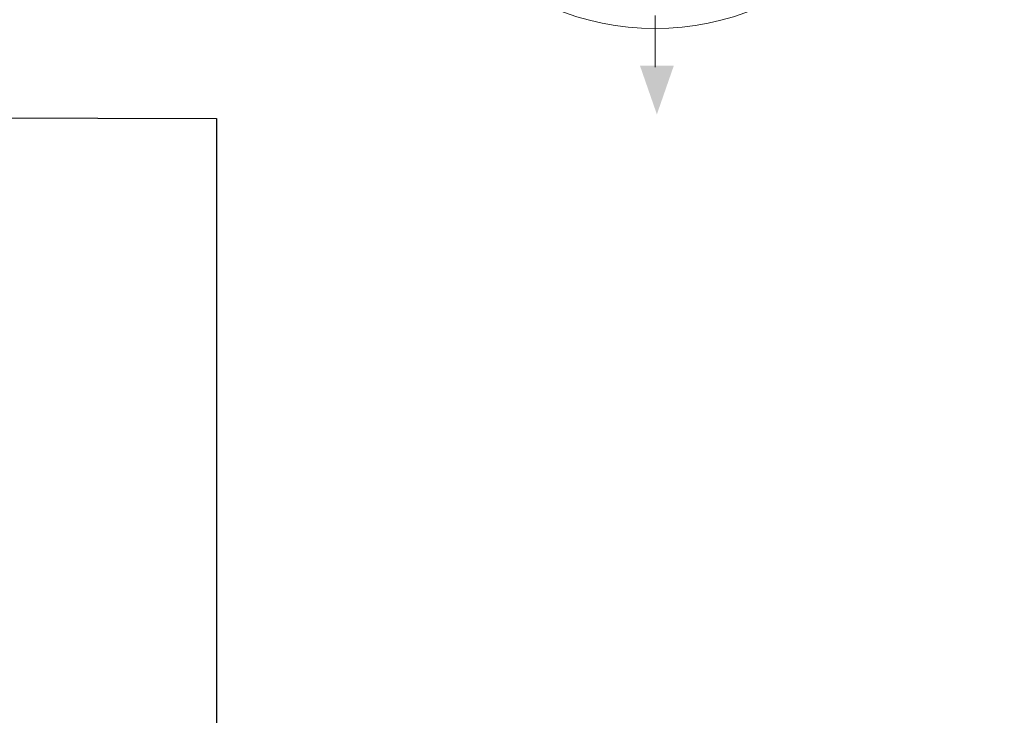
# Model space of a CAD drawing. Extents: x -7650383 to 4934791, y -114316 to 1826789.
# Tile 326 of 328: x 2176146 to 2302125, y 83930 to 172893. Entities that reach past the tile are written whole.
import ezdxf
from ezdxf.enums import TextEntityAlignment as Align

# ---------------------------------------------------------------- set-up
doc = ezdxf.new("R2010")
doc.units = 0
doc.header["$LTSCALE"] = 800
doc.header["$MEASUREMENT"] = 0
doc.layers.get('0').update_dxf_attribs({"linetype": 'CONTINUOUS'})
doc.layers.add('KEY PLAN', color=251, linetype='CONTINUOUS')
doc.layers.add('THIN', color=1, linetype='CONTINUOUS')
doc.styles.add('STYLE11', font='bold')

# ---------------------------------------------------------------- blocks, each defined once
blk = doc.blocks.new('WIND ROSE')
at = {"lineweight": 15}
for points in [[(3308.85, 693.95, 1), (3308.85, 626.56, 1)], [(3308.85, 693.95, -1), (3308.85, 626.56, -1)], [(3308.85, 690.61, 1), (3308.85, 629.91, 1)], [(3308.85, 690.61, -1), (3308.85, 629.91, -1)], [(3308.85, 677.22, 1), (3308.85, 643.29, 1)], [(3308.85, 677.22, -1), (3308.85, 643.29, -1)], [(3308.85, 673.88, 1), (3308.85, 646.64, 1)], [(3308.85, 673.88, -1), (3308.85, 646.64, -1)]]:
    blk.add_lwpolyline(points, format="xyb", dxfattribs=at)
at = {"layer": 'THIN', "lineweight": 15}
for p, q in [((3308.85, 711.51), (3308.85, 739.5)), ((3308.85, 692.28), (3308.85, 701.18)), ((3285.03, 684.08), (3278.94, 690.17)), ((3331.5, 682.9), (3338.77, 690.17)), ((3308.85, 660.26), (3308.85, 675.55)), ((3308.85, 660.26), (3298.04, 671.07)), ((3308.85, 660.26), (3318.48, 669.89)), ((3275.16, 660.26), (3270.21, 660.26)), ((3308.85, 660.26), (3293.56, 660.26)), ((3308.85, 660.26), (3298.04, 649.44)), ((3308.85, 660.26), (3318.48, 650.62)), ((3308.85, 660.26), (3322.47, 660.26)), ((3308.85, 660.26), (3308.85, 644.96)), ((3340.88, 660.26), (3347.49, 660.26)), ((3331.5, 637.61), (3338.77, 630.34)), ((3285.03, 636.43), (3278.94, 630.34)), ((3308.85, 628.23), (3308.85, 621.62))]:
    blk.add_line(p, q, dxfattribs=at)
at = {"layer": 'THIN', "lineweight": 15, "const_width": 1.34}
blk.add_lwpolyline([(3304.98, 698.42), (3304.98, 712), (3312.72, 700.61), (3312.72, 714.18)], dxfattribs=at)
at = {"layer": 'THIN', "lineweight": 15}
for points in [[(3302.16, 718.88), (3308.64, 739.49), (3315.11, 718.88)], [(3308.85, 690.61), (3304.12, 685.87), (3313.58, 685.87)], [(3287.39, 681.72), (3287.39, 675.03), (3294.08, 681.72)], [(3330.31, 681.72), (3323.62, 681.72), (3330.31, 675.03)], [(3278.5, 660.26), (3283.23, 655.52), (3283.23, 664.99)], [(3339.2, 660.26), (3334.47, 664.99), (3334.47, 655.52)], [(3270.4, 657.88), (3264.18, 660.04), (3270.4, 662.2)], [(3347.31, 662.63), (3353.52, 660.47), (3347.31, 658.31)], [(3287.39, 638.8), (3294.08, 638.8), (3287.39, 645.49)], [(3330.31, 638.8), (3330.31, 645.49), (3323.62, 638.8)], [(3308.85, 629.91), (3313.58, 634.64), (3304.12, 634.64)], [(3311.23, 621.8), (3309.07, 615.59), (3306.91, 621.8)]]:
    blk.add_solid(points, dxfattribs=at)
at = {"layer": 'THIN', "lineweight": 15, "style": 'STYLE11'}
blk.add_text('N', height=5.05, dxfattribs=at).set_placement((3308.85, 681.76), align=Align.MIDDLE)
for s, height, rotation, p in [('NW', 5.051, 45, (3293.65, 675.46)), ('NE', 5.051, 315, (3324.06, 675.46)), ('W', 5.05, 90, (3287.35, 660.26)), ('E', 5.05, 270, (3330.35, 660.26)), ('SW', 5.051, 135, (3293.65, 645.05)), ('SE', 5.051, 225, (3324.06, 645.05)), ('S', 5.05, 180, (3308.85, 638.76))]:
    blk.add_text(s, height=height, rotation=rotation, dxfattribs=at).set_placement(p, align=Align.MIDDLE)

msp = doc.modelspace()

# ---------------------------------------------------------------- linework, layer by layer
at = {"layer": 'KEY PLAN'}
msp.add_lwpolyline([(1958633.5, 160926.3), (2201338.6, 160249.9), (2201338.6, -62789.8), (1958633.5, -62789.8)], close=True, dxfattribs=at)

# ---------------------------------------------------------------- block references
at = {"color": 7, "xscale": 1000, "yscale": 1000, "zscale": 1000}
msp.add_blockref('WIND ROSE', (-1051396.5, -454805.3), dxfattribs=at)

doc.saveas('drawing.dxf')
